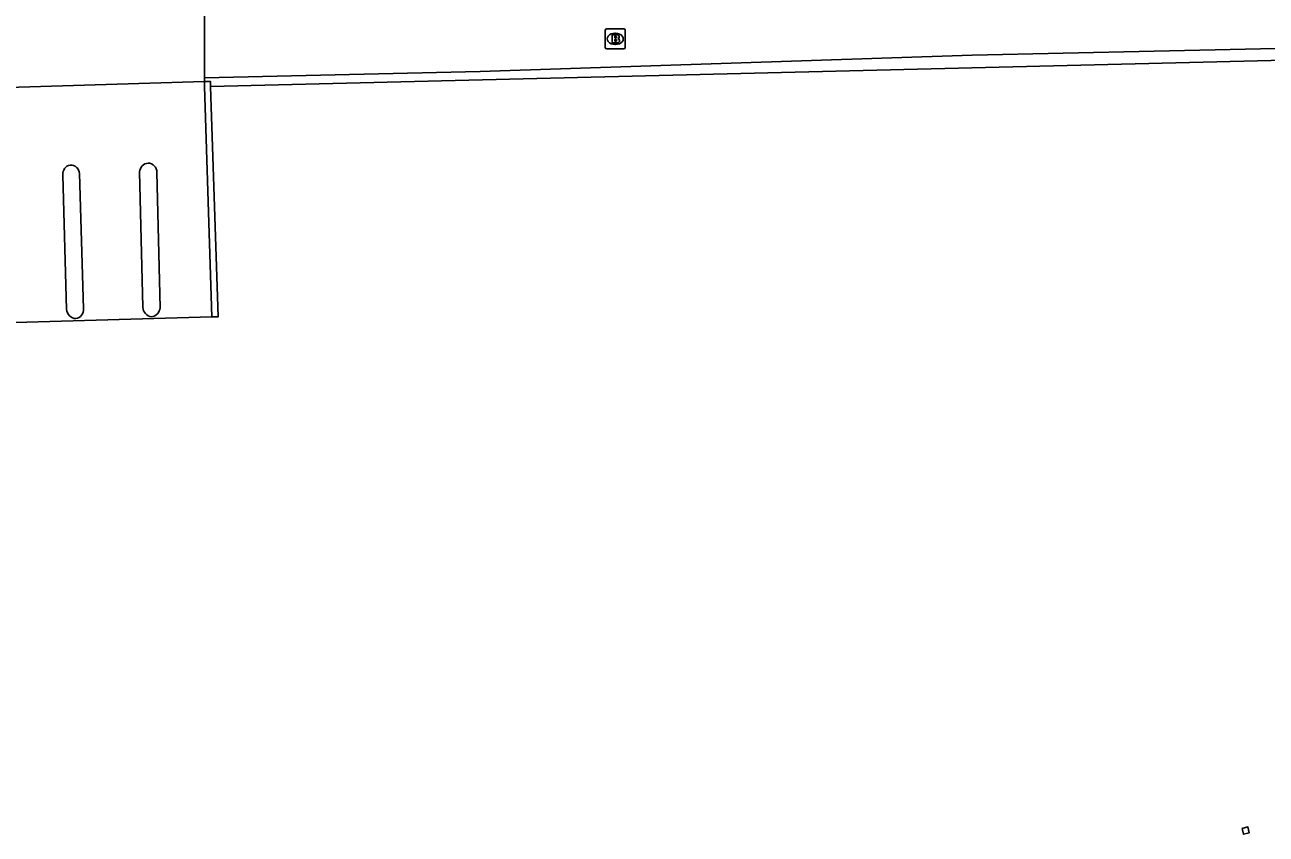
# Model space of a CAD drawing. Extents: x 160806 to 161707, y 383697 to 384148.
# Drawn here: x 161331 to 161392.9, y 384071.2 to 384111.6 of the extents above; entities that cross this region are included whole.
import ezdxf

# ---------------------------------------------------------------- set-up
doc = ezdxf.new("R2010")
doc.units = 0
for name, color, linetype in [('IMGEO_Brandkraan', 7, 'Continuous'), ('IMGEO_Muur', 7, 'Continuous'), ('IMGEO_Pand', 7, 'Continuous'), ('IMGEO_Rijbaan_lokaal_open', 7, 'Continuous'), ('IMGEO_Voetpad_open', 7, 'Continuous')]:
    doc.layers.add(name, color=color, linetype=linetype)

msp = doc.modelspace()

# ---------------------------------------------------------------- linework, layer by layer
at = {"layer": 'IMGEO_Brandkraan'}
for p, q in [((161359.949, 384110.49), (161359.949, 384111.342)), ((161360.024, 384111.416), (161360.876, 384111.416)), ((161360.437, 384111.196), (161360.462, 384111.196)), ((161360.95, 384111.342), (161360.95, 384110.49)), ((161360.876, 384110.416), (161360.024, 384110.416)), ((161360.46, 384110.636), (161360.435, 384110.636))]:
    msp.add_line(p, q, dxfattribs=at)
for points in [[(161359.949, 384110.49), (161359.949, 384111.342)], [(161360.024, 384111.416), (161360.876, 384111.416)], [(161360.297, 384111.116), (161360.297, 384110.716), (161360.51, 384110.716)], [(161360.528, 384111.116), (161360.297, 384111.116)], [(161360.476, 384111.035), (161360.422, 384111.035), (161360.422, 384110.959)], [(161360.95, 384111.342), (161360.95, 384110.49)], [(161360.876, 384110.416), (161360.024, 384110.416)], [(161360.422, 384110.959), (161360.475, 384110.959)], [(161360.484, 384110.883), (161360.422, 384110.883), (161360.422, 384110.802)], [(161360.422, 384110.802), (161360.484, 384110.802)]]:
    msp.add_lwpolyline(points, dxfattribs=at)
for centre, radius, start, end in [((161360.026, 384111.34), 0.0765, 91.55205, 178.44795), ((161360.026, 384111.34), 0.0765, 91.55205, 178.44795), ((161360.477, 384110.997), 0.0379, 267.82845, 90.93552), ((161360.532, 384110.971), 0.145, 59.4692, 91.53667), ((161360.557, 384111.018), 0.0922, 285.51372, 58.15012), ((161360.874, 384111.34), 0.0765, 1.55205, 88.44795), ((161360.874, 384111.34), 0.0765, 1.55205, 88.44795), ((161360.026, 384110.492), 0.0765, 181.55205, 268.44795), ((161360.026, 384110.492), 0.0765, 181.55205, 268.44795), ((161360.485, 384110.842), 0.0404, 269.87594, 90.50774), ((161360.516, 384110.967), 0.251, 268.66757, 293.53466), ((161360.562, 384110.826), 0.105, 301.31148, 78.98903), ((161360.874, 384110.492), 0.0765, 271.55205, 358.44795), ((161360.874, 384110.492), 0.0765, 271.55205, 358.44795)]:
    msp.add_arc(centre, radius, start, end, dxfattribs=at)
for centre, major_axis, ratio, start_param, end_param in [((161360.436, 384110.916), (-0.387, 0.002), 0.722429, 4.712389, 7.853982), ((161360.461, 384110.916), (-0.39, 0.002), 0.717154, 1.570796, 4.712389)]:
    msp.add_ellipse(centre, major_axis=major_axis, ratio=ratio, start_param=start_param, end_param=end_param, dxfattribs=at)
at = {"layer": 'IMGEO_Muur'}
for points in [[(161432.066, 384111.288), (161378.269, 384110.102), (161353.71, 384109.286), (161339.937, 384108.977)], [(161446.782, 384074.966), (161443.637, 384074.211), (161443.872, 384073.346), (161443.387, 384073.222), (161433.705, 384110.238), (161431.88, 384110.786), (161340.245, 384108.543)], [(161339.937, 384108.782), (161339.937, 384108.977)], [(161339.937, 384108.782), (161340.237, 384108.791), (161340.245, 384108.543)], [(161340.303, 384097.037), (161339.945, 384108.536), (161339.937, 384108.782)], [(161340.245, 384108.543), (161340.622, 384097.038), (161340.303, 384097.037)]]:
    msp.add_lwpolyline(points, dxfattribs=at)
at = {"layer": 'IMGEO_Pand'}
msp.add_lwpolyline([(161391.745, 384071.506), (161392.031, 384071.58), (161392.105, 384071.294), (161391.819, 384071.22), (161391.745, 384071.506)], dxfattribs=at)
at = {"layer": 'IMGEO_Rijbaan_lokaal_open'}
for points in [[(161339.937, 384108.782), (161323.571, 384108.291)], [(161336.865, 384097.521), (161336.707, 384104.273)], [(161337.567, 384104.26), (161337.737, 384097.494)], [(161333.061, 384097.413), (161332.871, 384104.12)], [(161333.696, 384104.195), (161333.911, 384097.436)], [(161340.303, 384097.037), (161330.498, 384096.753)]]:
    msp.add_lwpolyline(points, dxfattribs=at)
for centre, radius, start, end in [((161333.324, 384104.171), 0.455, 100.96072, 186.41198), ((161333.26, 384104.182), 0.437, 1.69787, 92.97674), ((161337.187, 384104.241), 0.481, 96.44471, 176.18308), ((161337.098, 384104.251), 0.469, 1.08271, 85.71008), ((161333.555, 384097.446), 0.495, 183.77414, 266.71979), ((161333.437, 384097.417), 0.475, 280.96488, 2.29409), ((161337.377, 384097.548), 0.513, 182.98816, 261.78412), ((161337.192, 384097.58), 0.552, 281.71968, 350.9928)]:
    msp.add_arc(centre, radius, start, end, dxfattribs=at)
at = {"layer": 'IMGEO_Voetpad_open'}
msp.add_lwpolyline([(161339.937, 384108.977), (161339.944, 384112.961)], dxfattribs=at)

doc.saveas('drawing.dxf')
